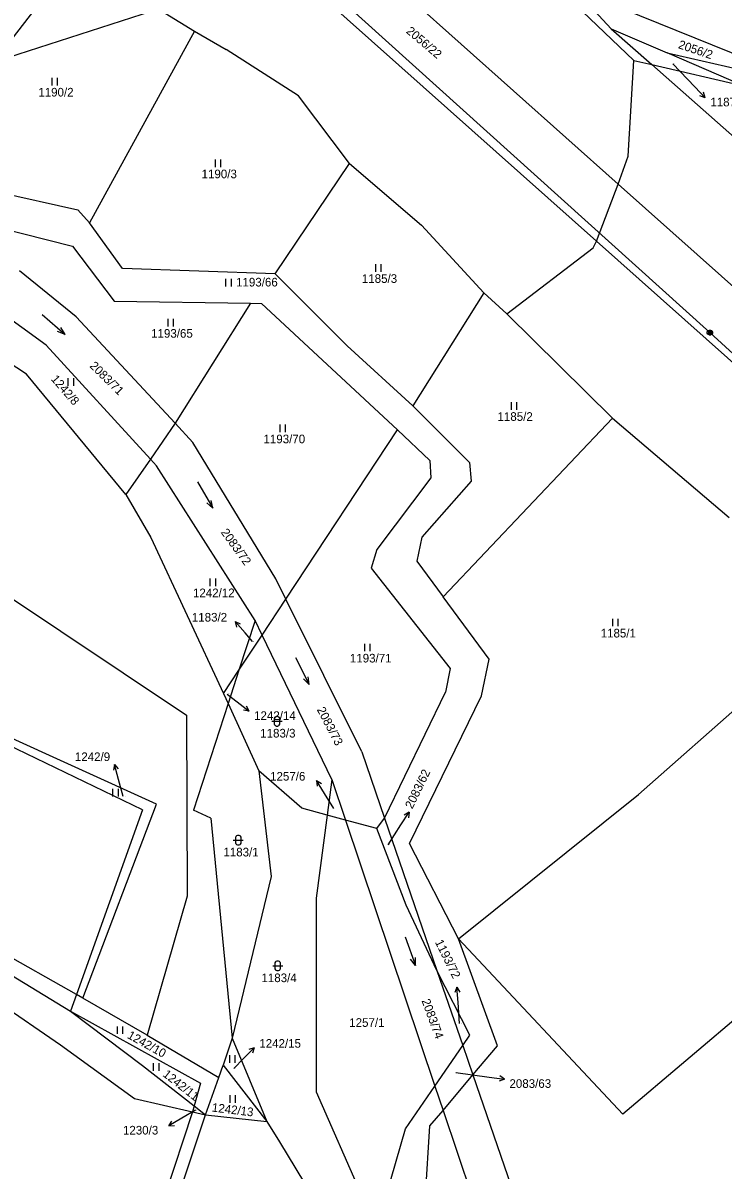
# Model space of a CAD drawing. Extents: x -795483 to -789093, y -1112258 to -1108741.
# Drawn here: x -793048.5 to -792910.5, y -1109581.1 to -1109355.1 of the extents above; entities that cross this region are included whole.
import ezdxf

# ---------------------------------------------------------------- set-up
doc = ezdxf.new("R2010")
doc.units = 0
for name, color, linetype in [('Komunikace', 7, 'Continuous'), ('Vrstva 1', 7, 'Continuous'), ('Vrstva 12', 7, 'Continuous'), ('Vrstva 14', 7, 'Continuous'), ('Vrstva 16', 7, 'Continuous'), ('Vrstva 23', 7, 'Continuous'), ('Vrstva 26', 7, 'Continuous')]:
    doc.layers.add(name, color=color, linetype=linetype)

msp = doc.modelspace()

# ---------------------------------------------------------------- linework, layer by layer
at = {"layer": 'Komunikace'}
for p, q in [((-792920.39, -1109363.12), (-792916.05, -1109367.66)), ((-793003.22, -1109476.96), (-793004.71, -1109475.27)), ((-793008.25, -1109487.3), (-793006.29, -1109488.84)), ((-793028.76, -1109507.45), (-793029.67, -1109504.1)), ((-792987.23, -1109509.83), (-792989.04, -1109506.9)), ((-792976.52, -1109516.98), (-792973.99, -1109513.09)), ((-792962.4, -1109552.23), (-792962.71, -1109548.05)), ((-793006.91, -1109561.06), (-793005, -1109559.11)), ((-792963.15, -1109561.87), (-792956.55, -1109562.77)), ((-793014.5, -1109569.28), (-793017.16, -1109570.85))]:
    msp.add_line(p, q, dxfattribs=at)
at = {"layer": 'Vrstva 1'}
for p, q in [((-793020.73, -1109306.96), (-792931.14, -1109386.85)), ((-793071, -1109384.44), (-793038.14, -1109342.1)), ((-793038.14, -1109342.1), (-793014.69, -1109356.69)), ((-792999.31, -1109341.21), (-792935.44, -1109398.06)), ((-792928.07, -1109362.48), (-792941.59, -1109349.58)), ((-792932.53, -1109356.23), (-792939.54, -1109348.65)), ((-792893.3, -1109367.27), (-792930.31, -1109352.33)), ((-792932.53, -1109356.23), (-792924.54, -1109363.29)), ((-792932.53, -1109356.23), (-792921.51, -1109360.97)), ((-793014.69, -1109356.69), (-793035.39, -1109394.48)), ((-793014.69, -1109356.69), (-793008.44, -1109360.3)), ((-792994.19, -1109369.44), (-793008.44, -1109360.3)), ((-792906.42, -1109367.47), (-792921.51, -1109360.97)), ((-792921.51, -1109360.97), (-792903.72, -1109365.07)), ((-792929.15, -1109381.31), (-792928.07, -1109362.48)), ((-792928.07, -1109362.48), (-792924.54, -1109363.29)), ((-792924.54, -1109363.29), (-792811.41, -1109463.26)), ((-792924.54, -1109363.29), (-792906.42, -1109367.47)), ((-792984.13, -1109382.81), (-792994.19, -1109369.44)), ((-792931.14, -1109386.85), (-792929.15, -1109381.31)), ((-792998.75, -1109404.51), (-792984.13, -1109382.81)), ((-792984.13, -1109382.81), (-792969.91, -1109394.96)), ((-793071, -1109384.44), (-793037.69, -1109391.89)), ((-792935.44, -1109398.06), (-792931.14, -1109386.85)), ((-792931.14, -1109386.85), (-792824.33, -1109482.1)), ((-793068.32, -1109391.61), (-793038.71, -1109399.09)), ((-793037.69, -1109391.89), (-793035.39, -1109394.48)), ((-793028.84, -1109403.44), (-793035.39, -1109394.48)), ((-792969.91, -1109394.96), (-792957.61, -1109408.23)), ((-793038.71, -1109399.09), (-793030.52, -1109409.88)), ((-792953.11, -1109412.42), (-792936.08, -1109399.41)), ((-792936.08, -1109399.41), (-792935.44, -1109398.06)), ((-792935.44, -1109398.06), (-792830.67, -1109491.32)), ((-793038.01, -1109412.99), (-793049.2, -1109403.96)), ((-792998.75, -1109404.51), (-793028.84, -1109403.44)), ((-792984.57, -1109418.71), (-792998.75, -1109404.51)), ((-793047.81, -1109424.26), (-793073.63, -1109407.66)), ((-792957.61, -1109408.23), (-792971.6, -1109430.54)), ((-792953.11, -1109412.42), (-792957.61, -1109408.23)), ((-793043.91, -1109418.54), (-793054.96, -1109410.63)), ((-793030.52, -1109409.88), (-793003.62, -1109410.28)), ((-793003.62, -1109410.28), (-793018.52, -1109433.93)), ((-793003.62, -1109410.28), (-793001.46, -1109410.37)), ((-793001.46, -1109410.37), (-792974.68, -1109435.28)), ((-793018.52, -1109433.93), (-793038.01, -1109412.99)), ((-792932.27, -1109432.92), (-792953.11, -1109412.42)), ((-793023.36, -1109441.02), (-793043.91, -1109418.54)), ((-792971.6, -1109430.54), (-792984.57, -1109418.71)), ((-793028.19, -1109448.01), (-793047.81, -1109424.26)), ((-793116.71, -1109424.48), (-793016.28, -1109491.44)), ((-792971.6, -1109430.54), (-792960.43, -1109441.69)), ((-792965.67, -1109468.15), (-792932.27, -1109432.92)), ((-792932.27, -1109432.92), (-792909.27, -1109452.5)), ((-793018.52, -1109433.93), (-793023.36, -1109441.02)), ((-793014.98, -1109437.73), (-793018.52, -1109433.93)), ((-792996.66, -1109468.58), (-792974.68, -1109435.28)), ((-792974.68, -1109435.28), (-792968.3, -1109441.3)), ((-792998.65, -1109464.57), (-793014.98, -1109437.73)), ((-793023.36, -1109441.02), (-793028.19, -1109448.01)), ((-793022.18, -1109442.31), (-793023.36, -1109441.02)), ((-793002.73, -1109472.79), (-793022.18, -1109442.31)), ((-792968.3, -1109441.3), (-792968.11, -1109444.72)), ((-792960.43, -1109441.69), (-792960.16, -1109445.34)), ((-792968.11, -1109444.72), (-792978.74, -1109458.82)), ((-792960.16, -1109445.34), (-792969.84, -1109456.38)), ((-793028.19, -1109448.01), (-793023.26, -1109456.45)), ((-793023.26, -1109456.45), (-793008.95, -1109487.2)), ((-792969.84, -1109456.38), (-792970.86, -1109461.11)), ((-792978.74, -1109458.82), (-792979.85, -1109462.53)), ((-792979.85, -1109462.53), (-792964.28, -1109482.29)), ((-792970.86, -1109461.11), (-792965.67, -1109468.15)), ((-792996.66, -1109468.58), (-792998.65, -1109464.57)), ((-793001.34, -1109475.67), (-792996.66, -1109468.58)), ((-792981.71, -1109498.65), (-792996.66, -1109468.58)), ((-792956.61, -1109480.45), (-792965.67, -1109468.15)), ((-793024.95, -1109510.11), (-793106.73, -1109470.63)), ((-793022.18, -1109508.97), (-793106.73, -1109470.63)), ((-793002.73, -1109472.79), (-793005.92, -1109482.61)), ((-793001.34, -1109475.67), (-793002.73, -1109472.79)), ((-793005.92, -1109482.61), (-793001.34, -1109475.67)), ((-792987.59, -1109504.12), (-793001.34, -1109475.67)), ((-792927.13, -1109507.12), (-792891.79, -1109475.87)), ((-792958.11, -1109487.66), (-792956.61, -1109480.45)), ((-793008.95, -1109487.2), (-793005.92, -1109482.61)), ((-793005.92, -1109482.61), (-793008.04, -1109489.13)), ((-792964.28, -1109482.29), (-792965.17, -1109486.9)), ((-793008.95, -1109487.2), (-793008.04, -1109489.13)), ((-792977.2, -1109511.75), (-792965.17, -1109486.9)), ((-792972.31, -1109516.73), (-792958.11, -1109487.66)), ((-793008.04, -1109489.13), (-793014.88, -1109510.17)), ((-793008.04, -1109489.13), (-793001.99, -1109502.42)), ((-793016.28, -1109491.44), (-793016.11, -1109527.11)), ((-792981.71, -1109498.65), (-792977.2, -1109511.75)), ((-793001.99, -1109502.42), (-792999.59, -1109523.25)), ((-792993.54, -1109509.78), (-793001.99, -1109502.42)), ((-792987.59, -1109504.12), (-792988.53, -1109511.14)), ((-792987.59, -1109504.12), (-792984.9, -1109512.12)), ((-792962.61, -1109535.53), (-792927.13, -1109507.12)), ((-793024.95, -1109510.11), (-793037.96, -1109546.51)), ((-793036.72, -1109547.22), (-793022.18, -1109508.97)), ((-793011.43, -1109511.72), (-793014.88, -1109510.17)), ((-792988.53, -1109511.14), (-792993.54, -1109509.78)), ((-792858.85, -1109509.66), (-792930.21, -1109570.04)), ((-793011.43, -1109511.72), (-793007.24, -1109555.12)), ((-792988.53, -1109511.14), (-792990.71, -1109527.53)), ((-792984.9, -1109512.12), (-792988.53, -1109511.14)), ((-792984.9, -1109512.12), (-792967.28, -1109564.53)), ((-792978.73, -1109513.79), (-792984.9, -1109512.12)), ((-792978.73, -1109513.79), (-792977.2, -1109511.75)), ((-792977.2, -1109511.75), (-792966.87, -1109541.73)), ((-792972.95, -1109528.92), (-792978.73, -1109513.79)), ((-793037.96, -1109546.51), (-793090.8, -1109516.53)), ((-792962.61, -1109535.53), (-792972.31, -1109516.73)), ((-793085.67, -1109521.66), (-793039.11, -1109549.74)), ((-792999.59, -1109523.25), (-793007.24, -1109555.12)), ((-793016.11, -1109527.11), (-793023.98, -1109554.47)), ((-792990.71, -1109527.53), (-792990.68, -1109565.64)), ((-792966.87, -1109541.73), (-792972.95, -1109528.92)), ((-792930.21, -1109570.04), (-792962.61, -1109535.53)), ((-792954.94, -1109556.62), (-792962.61, -1109535.53)), ((-792960.38, -1109554.49), (-792966.87, -1109541.73)), ((-792966.87, -1109541.73), (-792961.78, -1109556.52)), ((-793058.59, -1109544.44), (-793041.11, -1109556.39)), ((-793037.96, -1109546.51), (-793039.11, -1109549.74)), ((-793036.72, -1109547.22), (-793037.96, -1109546.51)), ((-793023.98, -1109554.47), (-793036.72, -1109547.22)), ((-793039.11, -1109549.74), (-793024.91, -1109560.5)), ((-793039.11, -1109549.74), (-793013.5, -1109563.98)), ((-793023.98, -1109554.47), (-793009.9, -1109562.86)), ((-793007.24, -1109555.12), (-793009.02, -1109560.42)), ((-793007.24, -1109555.12), (-793000.4, -1109571.48)), ((-792961.78, -1109556.52), (-792960.38, -1109554.49)), ((-793041.11, -1109556.39), (-793026.5, -1109566.96)), ((-792967.28, -1109564.53), (-792961.78, -1109556.52)), ((-792961.78, -1109556.52), (-792959.78, -1109562.32)), ((-792959.78, -1109562.32), (-792954.94, -1109556.62)), ((-793024.91, -1109560.5), (-793014.73, -1109568.42)), ((-793009.9, -1109562.86), (-793009.02, -1109560.42)), ((-793009.02, -1109560.42), (-793000.4, -1109571.48)), ((-793013.5, -1109563.98), (-793014.73, -1109568.42)), ((-793012.5, -1109570.16), (-793009.9, -1109562.86)), ((-792973.06, -1109572.95), (-792967.28, -1109564.53)), ((-792967.28, -1109564.53), (-792965.67, -1109569.32)), ((-792965.67, -1109569.32), (-792959.78, -1109562.32)), ((-792959.78, -1109562.32), (-792940.06, -1109619.56)), ((-792990.68, -1109565.64), (-792980.78, -1109588.15)), ((-793026.5, -1109566.96), (-793015.07, -1109569.57)), ((-793014.73, -1109568.42), (-793015.07, -1109569.57)), ((-793014.73, -1109568.42), (-793012.5, -1109570.16)), ((-793015.07, -1109569.57), (-793027.72, -1109608.14)), ((-793025.92, -1109610.3), (-793012.5, -1109570.16)), ((-793015.07, -1109569.57), (-793012.5, -1109570.16)), ((-793012.5, -1109570.16), (-793000.4, -1109571.48)), ((-792968.3, -1109572.35), (-792965.67, -1109569.32)), ((-792965.67, -1109569.32), (-792949.65, -1109616.97)), ((-793000.4, -1109571.48), (-792997.93, -1109575.52)), ((-792978.45, -1109591.47), (-792973.06, -1109572.95)), ((-792969.98, -1109600.57), (-792968.3, -1109572.35)), ((-792997.93, -1109575.52), (-792990.29, -1109588.01))]:
    msp.add_line(p, q, dxfattribs=at)
at = {"layer": 'Vrstva 12'}
for p, q in [((-793113.78, -1109381.98), (-792993.86, -1109343.29)), ((-792993.86, -1109343.29), (-792913.07, -1109416.09)), ((-792913.07, -1109416.09), (-792831.37, -1109490.72))]:
    msp.add_line(p, q, dxfattribs=at)
at = {"layer": 'Vrstva 16'}
for p, q in [((-792916.05, -1109367.66), (-792913.98, -1109369.83)), ((-792913.98, -1109369.83), (-792915.03, -1109369.45)), ((-792913.98, -1109369.83), (-792914.31, -1109368.76)), ((-793004.71, -1109475.27), (-793006.69, -1109473.02)), ((-793006.69, -1109473.02), (-793006.41, -1109474.1)), ((-793006.69, -1109473.02), (-793005.66, -1109473.44)), ((-793006.29, -1109488.84), (-793003.93, -1109490.7)), ((-793003.93, -1109490.7), (-793004.41, -1109489.68)), ((-793003.93, -1109490.7), (-793005.03, -1109490.47)), ((-793030.45, -1109501.2), (-793030.67, -1109502.3)), ((-793029.67, -1109504.1), (-793030.45, -1109501.2)), ((-793030.45, -1109501.2), (-793029.71, -1109502.04)), ((-792989.04, -1109506.9), (-792990.62, -1109504.35)), ((-792990.62, -1109504.35), (-792990.52, -1109505.46)), ((-792990.62, -1109504.35), (-792989.67, -1109504.94)), ((-792973.99, -1109513.09), (-792972.35, -1109510.58)), ((-792972.35, -1109510.58), (-792973.32, -1109511.14)), ((-792972.35, -1109510.58), (-792972.48, -1109511.69)), ((-792962.94, -1109545.06), (-792963.36, -1109546.09)), ((-792962.71, -1109548.05), (-792962.94, -1109545.06)), ((-792962.94, -1109545.06), (-792962.36, -1109546.02)), ((-793005, -1109559.11), (-793002.9, -1109556.97)), ((-793002.9, -1109556.97), (-793003.96, -1109557.33)), ((-793002.9, -1109556.97), (-793003.24, -1109558.03)), ((-792956.55, -1109562.77), (-792953.58, -1109563.18)), ((-792953.58, -1109563.18), (-792954.64, -1109563.54)), ((-792953.58, -1109563.18), (-792954.5, -1109562.54)), ((-793017.16, -1109570.85), (-793019.74, -1109572.37)), ((-793019.74, -1109572.37), (-793019.14, -1109571.43)), ((-793019.74, -1109572.37), (-793018.63, -1109572.29))]:
    msp.add_line(p, q, dxfattribs=at)
at = {"layer": 'Vrstva 23'}
for p, q in [((-793042.76, -1109367.39), (-793042.76, -1109365.89)), ((-793041.76, -1109365.89), (-793041.76, -1109367.39)), ((-793010.56, -1109383.49), (-793010.56, -1109381.99)), ((-793009.56, -1109381.99), (-793009.56, -1109383.49)), ((-792978.92, -1109404.1), (-792978.92, -1109402.6)), ((-792977.92, -1109402.6), (-792977.92, -1109404.1)), ((-793008.48, -1109407.01), (-793008.48, -1109405.51)), ((-793007.48, -1109405.51), (-793007.48, -1109407.01)), ((-793044.74, -1109412.52), (-793040.2, -1109416.45)), ((-793040.2, -1109416.45), (-793041.01, -1109415.09)), ((-793019.88, -1109414.9), (-793019.88, -1109413.4)), ((-793018.88, -1109413.4), (-793018.88, -1109414.9)), ((-793040.2, -1109416.45), (-793041.66, -1109415.85)), ((-793039.56, -1109426.58), (-793039.56, -1109425.08)), ((-793038.56, -1109425.08), (-793038.56, -1109426.58)), ((-792952.19, -1109431.28), (-792952.19, -1109429.78)), ((-792951.19, -1109429.78), (-792951.19, -1109431.28)), ((-792997.78, -1109435.7), (-792997.78, -1109434.2)), ((-792996.78, -1109434.2), (-792996.78, -1109435.7)), ((-793014.08, -1109445.5), (-793011.06, -1109450.68)), ((-793011.06, -1109450.68), (-793011.38, -1109449.14)), ((-793011.06, -1109450.68), (-793012.25, -1109449.64)), ((-793011.56, -1109466.02), (-793011.56, -1109464.52)), ((-793010.56, -1109464.52), (-793010.56, -1109466.02)), ((-792932.22, -1109473.95), (-792932.22, -1109472.45)), ((-792931.22, -1109472.45), (-792931.22, -1109473.95)), ((-792981.08, -1109478.88), (-792981.08, -1109477.38)), ((-792980.08, -1109477.38), (-792980.08, -1109478.88)), ((-792994.74, -1109480.09), (-792992.06, -1109485.45)), ((-792992.06, -1109485.45), (-792993.17, -1109484.33)), ((-792992.06, -1109485.45), (-792992.28, -1109483.89)), ((-792998.92, -1109492.06), (-792998.82, -1109491.86)), ((-792998.92, -1109493.26), (-792998.92, -1109492.06)), ((-792998.82, -1109491.86), (-792998.72, -1109491.76)), ((-792998.72, -1109491.76), (-792998.52, -1109491.66)), ((-792998.52, -1109491.66), (-792998.32, -1109491.66)), ((-792998.32, -1109491.66), (-792998.12, -1109491.76)), ((-792998.12, -1109491.76), (-792998.02, -1109491.86)), ((-792998.02, -1109491.86), (-792997.92, -1109492.06)), ((-792997.92, -1109492.06), (-792997.92, -1109493.26)), ((-792999.42, -1109492.66), (-792997.42, -1109492.66)), ((-792998.82, -1109493.46), (-792998.92, -1109493.26)), ((-792998.72, -1109493.56), (-792998.82, -1109493.46)), ((-792998.52, -1109493.66), (-792998.72, -1109493.56)), ((-792998.32, -1109493.66), (-792998.52, -1109493.66)), ((-792998.12, -1109493.56), (-792998.32, -1109493.66)), ((-792998.02, -1109493.46), (-792998.12, -1109493.56)), ((-792997.92, -1109493.26), (-792998.02, -1109493.46)), ((-793030.76, -1109507.45), (-793030.76, -1109505.95)), ((-793029.76, -1109505.95), (-793029.76, -1109507.45)), ((-793007.06, -1109516.08), (-793005.06, -1109516.08)), ((-793006.56, -1109515.48), (-793006.46, -1109515.28)), ((-793006.56, -1109516.68), (-793006.56, -1109515.48)), ((-793006.46, -1109516.88), (-793006.56, -1109516.68)), ((-793006.46, -1109515.28), (-793006.36, -1109515.18)), ((-793006.36, -1109516.98), (-793006.46, -1109516.88)), ((-793006.36, -1109515.18), (-793006.16, -1109515.08)), ((-793006.16, -1109517.08), (-793006.36, -1109516.98)), ((-793006.16, -1109515.08), (-793005.96, -1109515.08)), ((-793005.96, -1109517.08), (-793006.16, -1109517.08)), ((-793005.96, -1109515.08), (-793005.76, -1109515.18)), ((-793005.76, -1109516.98), (-793005.96, -1109517.08)), ((-793005.76, -1109515.18), (-793005.66, -1109515.28)), ((-793005.66, -1109516.88), (-793005.76, -1109516.98)), ((-793005.66, -1109515.28), (-793005.56, -1109515.48)), ((-793005.56, -1109516.68), (-793005.66, -1109516.88)), ((-793005.56, -1109515.48), (-793005.56, -1109516.68)), ((-792973.12, -1109535.14), (-792971.08, -1109540.78)), ((-792971.08, -1109540.78), (-792972.06, -1109539.54)), ((-792971.08, -1109540.78), (-792971.12, -1109539.2)), ((-792999.26, -1109540.85), (-792997.26, -1109540.85)), ((-792998.76, -1109540.25), (-792998.66, -1109540.05)), ((-792998.76, -1109541.45), (-792998.76, -1109540.25)), ((-792998.66, -1109541.65), (-792998.76, -1109541.45)), ((-792998.66, -1109540.05), (-792998.56, -1109539.95)), ((-792998.56, -1109541.75), (-792998.66, -1109541.65)), ((-792998.56, -1109539.95), (-792998.36, -1109539.85)), ((-792998.36, -1109541.85), (-792998.56, -1109541.75)), ((-792998.36, -1109539.85), (-792998.16, -1109539.85)), ((-792998.16, -1109541.85), (-792998.36, -1109541.85)), ((-792998.16, -1109539.85), (-792997.96, -1109539.95)), ((-792997.96, -1109541.75), (-792998.16, -1109541.85)), ((-792997.96, -1109539.95), (-792997.86, -1109540.05)), ((-792997.86, -1109541.65), (-792997.96, -1109541.75)), ((-792997.86, -1109540.05), (-792997.76, -1109540.25)), ((-792997.76, -1109541.45), (-792997.86, -1109541.65)), ((-792997.76, -1109540.25), (-792997.76, -1109541.45)), ((-793029.88, -1109554.26), (-793029.88, -1109552.76)), ((-793028.88, -1109552.76), (-793028.88, -1109554.26)), ((-793022.74, -1109561.54), (-793022.74, -1109560.04)), ((-793021.74, -1109560.04), (-793021.74, -1109561.54)), ((-793007.7, -1109559.96), (-793007.7, -1109558.46)), ((-793006.7, -1109558.46), (-793006.7, -1109559.96)), ((-793007.65, -1109567.82), (-793007.65, -1109566.32)), ((-793006.65, -1109566.32), (-793006.65, -1109567.82))]:
    msp.add_line(p, q, dxfattribs=at)
at = {"layer": 'Vrstva 26'}
for p, q in [((-792913.57, -1109415.99), (-792913.47, -1109415.79)), ((-792913.57, -1109416.19), (-792913.57, -1109415.99)), ((-792913.47, -1109416.39), (-792913.57, -1109416.19)), ((-792913.47, -1109415.79), (-792913.37, -1109415.69)), ((-792913.37, -1109416.49), (-792913.47, -1109416.39)), ((-792913.37, -1109415.69), (-792913.17, -1109415.59)), ((-792913.37, -1109415.89), (-792913.37, -1109416.29)), ((-792913.37, -1109416.29), (-792913.17, -1109416.39)), ((-792913.17, -1109416.59), (-792913.37, -1109416.49)), ((-792913.17, -1109415.59), (-792912.97, -1109415.59)), ((-792913.17, -1109416.39), (-792913.17, -1109415.79)), ((-792913.17, -1109415.79), (-792912.97, -1109415.79)), ((-792912.97, -1109416.59), (-792913.17, -1109416.59)), ((-792912.97, -1109415.59), (-792912.77, -1109415.69)), ((-792912.97, -1109415.79), (-792912.97, -1109416.39)), ((-792912.97, -1109416.39), (-792912.77, -1109416.29)), ((-792912.77, -1109416.49), (-792912.97, -1109416.59)), ((-792912.77, -1109415.69), (-792912.67, -1109415.79)), ((-792912.77, -1109416.29), (-792912.77, -1109415.89)), ((-792912.67, -1109416.39), (-792912.77, -1109416.49)), ((-792912.67, -1109415.79), (-792912.57, -1109415.99)), ((-792912.57, -1109416.19), (-792912.67, -1109416.39)), ((-792912.57, -1109415.99), (-792912.57, -1109416.19))]:
    msp.add_line(p, q, dxfattribs=at)

# ---------------------------------------------------------------- texts
at = {"layer": 'Vrstva 14'}
for s, rotation, p in [('2056/22', 319.6706, (-792973.08, -1109356.93)), ('2056/2', 341.4348, (-792919.43, -1109360.04)), ('2083/71', 315.2711, (-793035.46, -1109422.78)), ('1242/8', 310.9622, (-793043.07, -1109425.32)), ('2083/72', 305.8465, (-793009.56, -1109455.45)), ('2083/73', 297.4812, (-792990.6, -1109490.35)), ('1183/1', 359.7841, (-793008.98, -1109519.27)), ('2083/74', 290.1875, (-792969.94, -1109547.69)), ('1242/10', 330.8763, (-793028.07, -1109554.99)), ('1242/11', 321.8269, (-793021.06, -1109562.47)), ('1242/13', 353.1036, (-793011.32, -1109569.53))]:
    msp.add_text(s, height=1.7, rotation=rotation, dxfattribs=at).set_placement(p)
for s, height, p in [('1187/9', 0.1, (-792920.39, -1109363.12)), ('1190/2', 1.7, (-793045.47, -1109369.59)), ('1190/3', 1.7, (-793013.28, -1109385.69)), ('1193/66', 1.7, (-793006.48, -1109407.01)), ('1185/3', 1.7, (-792981.68, -1109406.3)), ('1193/65', 1.7, (-793023.23, -1109417.1)), ('1185/2', 1.7, (-792954.94, -1109433.48)), ('1193/70', 1.7, (-793001.08, -1109437.9)), ('1242/12', 1.7, (-793014.98, -1109468.22)), ('1185/1', 1.7, (-792934.6, -1109476.15)), ('1183/2', 0.1, (-793003.22, -1109476.96)), ('1193/71', 1.7, (-792984.04, -1109481.08)), ('1242/14', 0.1, (-793008.25, -1109487.3)), ('1183/3', 1.7, (-793001.72, -1109495.86)), ('1242/9', 0.1, (-793028.76, -1109507.45)), ('1257/6', 0.1, (-792987.23, -1109509.83)), ('2083/62', 0.1, (-792976.52, -1109516.98)), ('1183/4', 1.7, (-793001.48, -1109544.05)), ('1257/1', 1.7, (-792984.17, -1109552.86)), ('1193/72', 0.1, (-792962.4, -1109552.23)), ('1242/15', 0.1, (-793006.91, -1109561.06)), ('2083/63', 0.1, (-792963.15, -1109561.87)), ('1230/3', 0.1, (-793014.5, -1109569.28))]:
    msp.add_text(s, height=height, dxfattribs=at).set_placement(p)
at = {"layer": 'Vrstva 16'}
for s, p in [('1187/9', (-792912.98, -1109371.53)), ('1183/2', (-793015.2, -1109473.02)), ('1242/14', (-793002.93, -1109492.4)), ('1242/9', (-793038.26, -1109500.5)), ('1257/6', (-792999.77, -1109504.35)), ('1242/15', (-793001.9, -1109556.97)), ('2083/63', (-792952.58, -1109564.88)), ('1230/3', (-793028.78, -1109574.07))]:
    msp.add_text(s, height=1.7, dxfattribs=at).set_placement(p)
for s, rotation, p in [('2083/62', 63.9435, (-792971.74, -1109510.04)), ('1193/72', 296.3316, (-792967.31, -1109536.16))]:
    msp.add_text(s, height=1.7, rotation=rotation, dxfattribs=at).set_placement(p)

doc.saveas('drawing.dxf')
